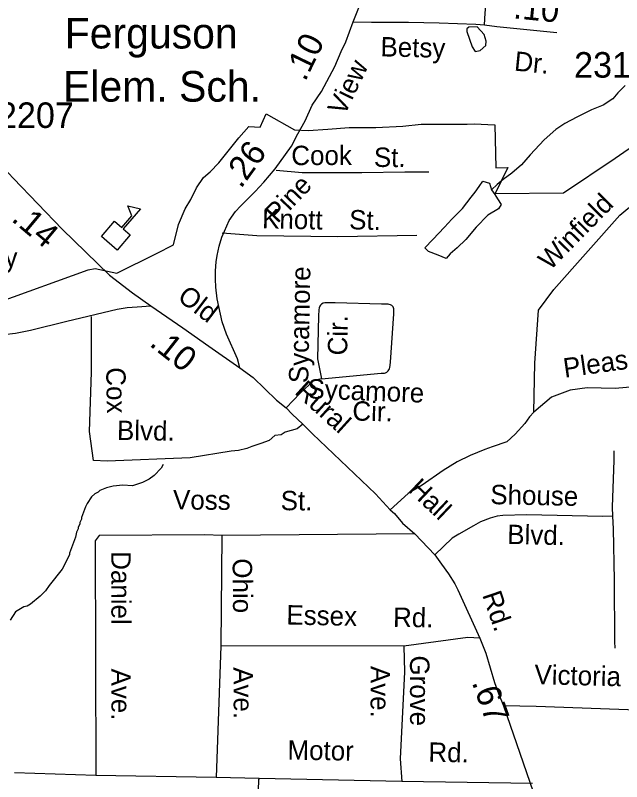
# Model space of a CAD drawing. Extents: x 1547597 to 1699558, y 810033 to 920809.
# Drawn here: x 1635027 to 1637998, y 878732 to 882486 of the extents above; entities that cross this region are included whole.
import ezdxf

# ---------------------------------------------------------------- set-up
doc = ezdxf.new("R2010")
doc.units = 0
for name, color, linetype in [('Exist Boundary Political City Limit New', 7, 'Continuous'), ('Exist Cultural Educational Facility High CELL', 7, 'Continuous'), ('Exist Cultural Educational Facility High Label', 7, 'Continuous'), ('Exist Hydrographic Misc Water Feature', 7, 'Continuous'), ('Exist Hydrographic Pond Under 1500 Sq Ft', 7, 'Continuous'), ('Exist Road Non-System Type 51', 7, 'Continuous'), ('Exist Road Non-System Type 51 Label', 7, 'Continuous'), ('Exist Road Secondary Mileage Hundredths English Label', 7, 'Continuous'), ('Exist Road Secondary Type 51 Attributed', 7, 'Continuous'), ('Exist Road Secondary Type 51 Label', 7, 'Continuous'), ('Exist Road Secondary Type 51 Number Label', 7, 'Continuous'), ('Map Preparation Boundary City Limit Buffer Line', 7, 'Continuous')]:
    doc.layers.add(name, color=color, linetype=linetype)

msp = doc.modelspace()

# ---------------------------------------------------------------- linework, layer by layer
at = {"layer": 'Exist Boundary Political City Limit New'}
msp.add_lwpolyline([(1634939.1, 881079.3), (1635383.5, 881239), (1635418.4, 881246), (1635524.1, 881222.1), (1635718.6, 881319.1), (1635802.2, 881361.5), (1635827, 881460.4), (1635859.9, 881538.2), (1635886.2, 881584.3), (1635914.1, 881641.2), (1635949.5, 881691.3), (1635981.4, 881718.3), (1636024.9, 881762.6), (1636076.2, 881828.5), (1636122.1, 881885), (1636170.4, 881941.6), (1636226.1, 881938.5), (1636255.2, 882002.8), (1636394.2, 881925.1), (1636462.5, 881922.2), (1636558.4, 881927.6), (1636662.6, 881935.7), (1636792.7, 881936.8), (1636925.1, 881942.8), (1637015.8, 881952.3), (1637099.3, 881953), (1637240.1, 881953.2), (1637275.6, 881953.9), (1637375.7, 881949.9), (1637381.6, 881739.1), (1637440.5, 881740), (1637377.3, 881612.7), (1637712.7, 881616.5), (1637965.7, 881786.3), (1638230.7, 881968.4)], dxfattribs=at)
at = {"layer": 'Exist Cultural Educational Facility High CELL'}
msp.add_lwpolyline([(1635449.4, 881402.8), (1635513.5, 881476.8), (1635548.3, 881446.7), (1635597.5, 881503.4), (1635577.8, 881552.5), (1635639.7, 881537.5), (1635555.5, 881440.4), (1635590.3, 881410.2), (1635526.2, 881336.2)], close=True, dxfattribs=at)
at = {"layer": 'Exist Hydrographic Misc Water Feature'}
for points in [[(1637323.3, 882391.3), (1637290.4, 882429.7), (1637248.1, 882427.2), (1637239.7, 882419), (1637238.7, 882407.1), (1637264.6, 882331.1), (1637280.1, 882308.3), (1637304.4, 882313.9), (1637332.4, 882337.7), (1637334.2, 882359.4), (1637323.3, 882391.3)], [(1638015.5, 882142.4), (1637979.4, 882106.4), (1637953.6, 882076.3), (1637907.5, 882046.3), (1637849.6, 882022.2), (1637777.5, 881986.1), (1637719.6, 881956.1), (1637675.7, 881926), (1637617.7, 881876), (1637549.7, 881801.9), (1637507.7, 881753.8), (1637459.8, 881711.8), (1637417.9, 881681.7), (1637387.8, 881657.6), (1637359.9, 881631.7)], [(1635752.1, 880286.1), (1635741.2, 880267.4), (1635706.6, 880231.9), (1635682.4, 880214.4), (1635650.1, 880196.9), (1635601.8, 880181.8), (1635554, 880184.5), (1635505.9, 880179.3), (1635473.8, 880171.9), (1635441.6, 880158.5), (1635433.4, 880150.6), (1635417.3, 880142.9), (1635401.1, 880127.1), (1635378.5, 880095.5), (1635370.2, 880077.7), (1635351.5, 880026), (1635351.3, 880018), (1635343.1, 880002.1), (1635343, 879994.1), (1635334.7, 879978.2), (1635334.6, 879970.3), (1635326.2, 879954.5), (1635321.9, 879930.5), (1635292.6, 879851), (1635292.5, 879843), (1635257.4, 879773.6), (1635192.1, 879692.7), (1635175.6, 879667), (1635149.3, 879641.4), (1635100.7, 879602.3), (1635084.5, 879592.5), (1635068.5, 879588.9), (1635028.1, 879563.5), (1635001.4, 879524)]]:
    msp.add_lwpolyline(points, dxfattribs=at)
at = {"layer": 'Exist Hydrographic Pond Under 1500 Sq Ft'}
msp.add_lwpolyline([(1637359.9, 881631.7), (1637375.8, 881607.6), (1637389.8, 881587.6), (1637407.8, 881559.6), (1637393.8, 881537.6), (1637341.8, 881507.5), (1637284, 881447.3), (1637234, 881387.4), (1637191.9, 881347.3), (1637158, 881317.2), (1637138, 881295.2), (1637098, 881311.2), (1637052, 881329.2), (1637033.9, 881347.2), (1637072, 881387.3), (1637130, 881447.3), (1637166, 881487.4), (1637217.9, 881539.4), (1637239.8, 881567.5), (1637259.8, 881595.6), (1637279.9, 881619.6), (1637299.9, 881647.7), (1637317.8, 881673.6), (1637349.8, 881663.7), (1637359.9, 881631.7)], dxfattribs=at)
at = {"layer": 'Exist Road Non-System Type 51'}
for p, q in [((1636039.5, 879937.3), (1636034.7, 879397.8)), ((1636985, 879946.2), (1636039.5, 879937.3)), ((1636034.7, 879397.8), (1636011.2, 878753.6)), ((1636930.9, 879395.6), (1636034.7, 879397.8)), ((1635421.1, 878761.9), (1635023.2, 878775.9)), ((1636011.2, 878753.6), (1635421.1, 878761.9)), ((1636221.7, 878747.5), (1636011.2, 878753.6)), ((1636921.4, 878734), (1636221.7, 878747.5)), ((1637561.1, 878722.8), (1636921.4, 878734))]:
    msp.add_line(p, q, dxfattribs=at)
for points in [[(1637566.6, 880541.3), (1637571.7, 880781.5), (1637589.4, 881041.9), (1637665.2, 881143), (1637988.5, 881507), (1638142.6, 881633.4), (1638278.1, 881730.9), (1638396.8, 881826.9), (1638495.3, 881912.9), (1638548.4, 881933.1), (1638614.1, 881935.6)], [(1637052.4, 881717.9), (1636934.9, 881717.9), (1636725.1, 881714.1), (1636432, 881714.1), (1636304.3, 881725.5)], [(1636994.3, 881407.1), (1636606.4, 881400.8), (1636209.6, 881405.9), (1636040.3, 881418.5)], [(1638605.7, 881217.4), (1638515.7, 881133.3), (1638452.5, 881029.7), (1638389.4, 880903.3), (1638331.3, 880807.2), (1638280.8, 880739), (1638199.9, 880683.3), (1638114, 880670.7), (1637965, 880658.1), (1637828.6, 880660.6), (1637745.3, 880650.5), (1637654.3, 880615.1), (1637566.6, 880541.3)], [(1636527.6, 880706), (1636819.3, 880733.1), (1636835.3, 880733), (1636841.3, 880735.5), (1636846.4, 880738.6), (1636853.5, 880744.8), (1636857, 880749.4), (1636859.5, 880753.9), (1636861.7, 880760.7), (1636864.3, 880771.6), (1636865.8, 880786.6), (1636881.8, 881024.4), (1636882.1, 881048.4), (1636880.6, 881053.7), (1636878.1, 881058.3), (1636875.6, 881061.4), (1636872.2, 881064.4), (1636868.5, 881066.3), (1636864.7, 881067.8), (1636859.3, 881069.5), (1636854.4, 881070.6), (1636820.3, 881070.9), (1636594.5, 881077.1), (1636544.1, 881076.9), (1636535.7, 881075.3), (1636526.4, 881071.7), (1636521.5, 881066.6), (1636518.8, 881061.6), (1636516.4, 881053.7), (1636514.2, 881043.7), (1636512, 881013.7), (1636507.9, 880803.7), (1636527.6, 880706)], [(1636436.2, 880482.8), (1636407.2, 880460.5), (1636349.5, 880444.9), (1636329.3, 880431.1), (1636298.8, 880428.2), (1636270.7, 880404.1), (1636230.5, 880388.7), (1636186.2, 880373.2), (1636161.8, 880364.1), (1636120, 880354.3), (1636083.9, 880350.8), (1635883.5, 880318.8), (1635477.8, 880302.2), (1635410.6, 880305), (1635391.2, 880447.8), (1635400.2, 880738.4), (1635400.2, 881010.7)], [(1636527.6, 880706), (1636489.7, 880697.1), (1636422.8, 880634.6), (1636353.7, 880563.2)], [(1637566.6, 880541.3), (1637546.4, 880518.6), (1637524, 880487.3), (1637476, 880434.2), (1637434.6, 880396.5), (1637363.5, 880372.7), (1637327.4, 880359), (1637256.2, 880329.5), (1637191.5, 880298.3), (1637122.4, 880255.9), (1637020.3, 880184.6), (1636952, 880143.2), (1636863.7, 880064)], [(1637960, 880352.7), (1637959.3, 880306.7), (1637951.6, 880076.3), (1637953.1, 880032.5)], [(1637953.1, 880032.5), (1637905.2, 880030.8), (1637531, 880038.8), (1637415, 880035.8), (1637387, 880032.2), (1637352.9, 880022.5), (1637306.7, 880004.8), (1637272.5, 879985.1), (1637200.3, 879943.9), (1637168, 879924.2), (1637082.1, 879843.6)], [(1637953.1, 880032.5), (1637956.6, 879970.4), (1637960.3, 879718.5), (1637961.8, 879418.5), (1637963.5, 879386.5)], [(1636039.5, 879937.3), (1635954.8, 879941.7), (1635438.3, 879938.8), (1635417.8, 879912.5), (1635421.1, 878761.9)], [(1637302.2, 879435.1), (1637244.3, 879437.9), (1636930.9, 879395.6)], [(1636930.9, 879395.6), (1636933.2, 879270.6), (1636912, 878845.1), (1636921.4, 878734)], [(1638432.4, 879070), (1637579.2, 879100.1), (1637418.8, 879103.8)], [(1636221.7, 878747.5), (1636218.7, 878743.4), (1636193.3, 877945.8), (1636190.5, 877900.1)]]:
    msp.add_lwpolyline(points, dxfattribs=at)
at = {"layer": 'Exist Road Secondary Type 51 Attributed'}
for points in [[(1637325.9, 882439.4), (1637328.4, 882495.4), (1637389.2, 883109.2), (1637398.1, 883208.3)], [(1636682.9, 882453.2), (1636733.5, 882583.3), (1636788, 882719.1), (1636818.4, 882801.4), (1636869, 882931.4), (1636904.1, 883030.6), (1636921.4, 883080.4), (1636935.6, 883128.6)], [(1636126.8, 880758.6), (1636116.3, 880803.6), (1636061, 880924.2), (1636040.5, 880985.1), (1636015.7, 881097.7), (1636009, 881153.5), (1636008.3, 881193.8), (1636008.3, 881234.7), (1636011.7, 881278.4), (1636015.4, 881309.6), (1636026.4, 881354.7), (1636039.5, 881398.8), (1636051.5, 881428.1), (1636074.1, 881480.1), (1636106.2, 881524.5), (1636130, 881550.2), (1636165.6, 881587.5), (1636202.8, 881622.2), (1636244.2, 881669.3), (1636300.3, 881734.4), (1636351.1, 881803.9), (1636379.5, 881845), (1636411.8, 881905.1), (1636447.7, 881968.7), (1636481, 882044.9), (1636526.6, 882112.9), (1636591.9, 882235.6), (1636623.9, 882308), (1636646.4, 882355.7), (1636682.9, 882453.2)], [(1636682.9, 882453.2), (1636772, 882452.2), (1636954.1, 882452.8), (1637104.2, 882449.3), (1637283.9, 882441.7), (1637325.9, 882439.4)], [(1637325.9, 882439.4), (1637385.7, 882430.8), (1637680.4, 882400.8)], [(1634896.7, 881814.6), (1634942.6, 881764.1), (1635018.1, 881686.3), (1635257.4, 881438.1), (1635489.2, 881213.7), (1635601.4, 881126.6), (1635690.3, 881063.2)], [(1634970.6, 880923.2), (1635027.8, 880929), (1635101.4, 880943.1), (1635278.7, 880987.2), (1635526.7, 881046.9), (1635575.4, 881054.3), (1635624.2, 881058.5), (1635690.3, 881063.2)], [(1635690.3, 881063.2), (1635848.1, 880955.7), (1635975, 880866), (1636126.8, 880758.6)], [(1636126.8, 880758.6), (1636192.9, 880711.4), (1636306.8, 880601.1), (1636353.7, 880563.2), (1636382.7, 880532), (1636436.2, 880482.8), (1636483, 880436), (1636792.3, 880142.1), (1636863.7, 880064), (1636884.1, 880045.1), (1636923.9, 879999.2), (1636985, 879946.2), (1637082.1, 879843.6), (1637114.9, 879797.8), (1637150, 879750.5), (1637179.6, 879701.6), (1637195.2, 879671.3), (1637302.2, 879435.1), (1637331.6, 879362.2), (1637374.2, 879217.6), (1637394.3, 879164), (1637418.8, 879103.8), (1637514.7, 878824.8), (1637563.7, 878681.9)]]:
    msp.add_lwpolyline(points, dxfattribs=at)
at = {"layer": 'Map Preparation Boundary City Limit Buffer Line'}
msp.add_lwpolyline([(1634939.1, 881079.3), (1635383.5, 881239), (1635418.4, 881246), (1635524.1, 881222.1), (1635718.6, 881319.1), (1635802.2, 881361.5), (1635827, 881460.4), (1635859.9, 881538.2), (1635886.2, 881584.3), (1635914.1, 881641.2), (1635949.5, 881691.3), (1635981.4, 881718.3), (1636024.9, 881762.6), (1636076.2, 881828.5), (1636122.1, 881885), (1636170.4, 881941.6), (1636226.1, 881938.5), (1636255.2, 882002.8), (1636394.2, 881925.1), (1636462.5, 881922.2), (1636558.4, 881927.6), (1636662.6, 881935.7), (1636792.7, 881936.8), (1636925.1, 881942.8), (1637015.8, 881952.3), (1637099.3, 881953), (1637240.1, 881953.2), (1637275.6, 881953.9), (1637375.7, 881949.9), (1637381.6, 881739.1), (1637440.5, 881740), (1637377.3, 881612.7), (1637712.7, 881616.5), (1637965.7, 881786.3), (1638230.7, 881968.4)], dxfattribs=at)

# ---------------------------------------------------------------- texts
at = {"layer": 'Exist Cultural Educational Facility High Label'}
for s, p in [('Ferguson', (1635269.1, 882323.2)), ('Elem. Sch.', (1635260.9, 882062.7))]:
    msp.add_text(s, height=150, dxfattribs=at).set_placement(p)
at = {"layer": 'Exist Road Non-System Type 51 Label'}
for s, rotation, p in [('Cook', 0.2321, (1636379.3, 881751.7)), ('St.', 359.4498, (1636783.4, 881743.4)), ('Winfield', 45.4764, (1637646.9, 881233)), ('Knott', 358.6398, (1636235.3, 881443.3)), ('St.', 358.6398, (1636661.8, 881437.9)), ('Sycamore', 88.8895, (1636462, 880683.4)), ('Cir.', 88.8895, (1636652.5, 880819.4)), ('Pleasant', 8.1078, (1637718.5, 880710.4)), ('Cox', 271.0896, (1635471.8, 880761.1)), ('Sycamore', 357.8892, (1636457.1, 880609.6)), ('Cir.', 358.5668, (1636677.4, 880501.3)), ('Blvd.', 359.1507, (1635524.7, 880406.2)), ('Shouse', 358.7736, (1637353.2, 880091.9)), ('Voss', 359.4644, (1635799.3, 880065.9)), ('St.', 359.5354, (1636326.8, 880062)), ('Blvd.', 358.7736, (1637436.4, 879896.6)), ('Daniel', 270.0842, (1635497.2, 879861)), ('Ohio', 270.4667, (1636091.6, 879825.9)), ('Essex', 358.7286, (1636354.3, 879502.5)), ('Rd.', 359.1753, (1636877.1, 879490.6)), ('Grove', 270.0509, (1636960.7, 879350.5)), ('Ave.', 270.0842, (1635497.6, 879286.3)), ('Ave.', 270.3376, (1636095.6, 879293)), ('Ave.', 270.0509, (1636767.3, 879299.4)), ('Victoria', 358.5921, (1637569.5, 879210.1)), ('Motor', 359.0986, (1636360, 878840.6)), ('Rd.', 359.1667, (1637050.3, 878829.9))]:
    msp.add_text(s, height=95, rotation=rotation, dxfattribs=at).set_placement(p)
at = {"layer": 'Exist Road Secondary Mileage Hundredths English Label'}
for s, rotation, p in [('.10', 354.3575, (1637464, 882471.5)), ('.10', 64.1974, (1636447.1, 882157.6)), ('.26', 54.033, (1636132.1, 881633.3)), ('.14', 320.1048, (1635003, 881481.9)), ('.10', 321.7388, (1635679.2, 880870.8)), ('.67', 289.6598, (1637262.5, 879218.9))]:
    msp.add_text(s, height=120, rotation=rotation, dxfattribs=at).set_placement(p)
at = {"layer": 'Exist Road Secondary Type 51 Label'}
for s, rotation, p in [('Betsy', 358.682, (1636815.3, 882284.7)), ('Dr.', 354.3575, (1637468.5, 882215.3)), ('View', 64.1974, (1636638.6, 881989.5)), ('Pine', 46.4032, (1636311.2, 881463.4)), ('Old', 322.6083, (1635816.1, 881094.7)), ('Rural', 317.8674, (1636390.7, 880635.6)), ('Hall', 316.5735, (1636947.5, 880157.6)), ('Rd.', 288.9111, (1637313.6, 879647.3))]:
    msp.add_text(s, height=95, rotation=rotation, dxfattribs=at).set_placement(p)
msp.add_text('McCoy', height=95, dxfattribs=at).set_placement((1634642.6, 881252.6))
at = {"layer": 'Exist Road Secondary Type 51 Number Label'}
for s, p in [('2310', (1637764.5, 882180.4)), ('2207', (1634942.1, 881934))]:
    msp.add_text(s, height=125, dxfattribs=at).set_placement(p)

doc.saveas('drawing.dxf')
